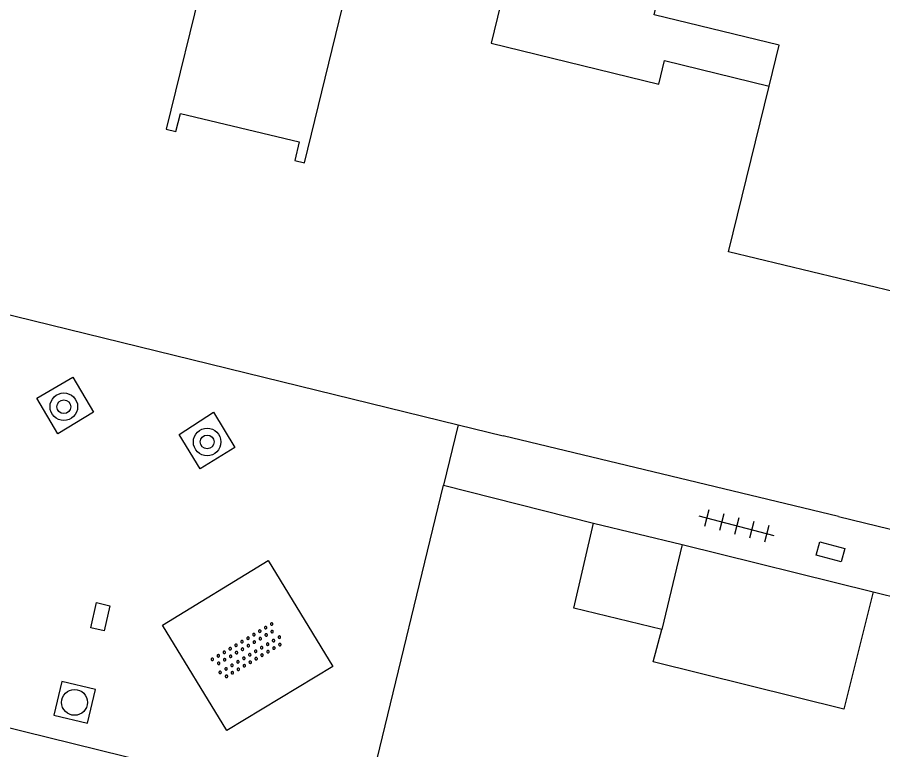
# Model space of a CAD drawing. Extents: x 125000 to 129004, y 397500 to 399008.
# Drawn here: x 126651.69 to 126676.77, y 398322.89 to 398344.11 of the extents above; entities that cross this region are included whole.
import ezdxf

# ---------------------------------------------------------------- set-up
doc = ezdxf.new("R2010")
doc.units = 0
for name, color, linetype in [('gg-afsc-erfafscheiding', 7, 'Continuous'), ('gg-afsc-hekwerk', 7, 'Continuous'), ('gg-afsc-muur', 7, 'Continuous'), ('gg-bbg-bijgebouw', 7, 'Continuous'), ('gg-bbg-gedigitaliseerde bijgebouw', 7, 'Continuous'), ('gg-bbg-hoofdgebouw', 7, 'Continuous'), ('gg-bbg-luifel en loopbrug', 7, 'Continuous'), ('gg-bbg-tussenscheiding', 7, 'Continuous'), ('gg-knt-verharding', 7, 'Continuous'), ('gt-grn-weggrens', 7, 'Continuous'), ('gt-symb-boom', 7, 'Continuous'), ('gt-symb-kolk center center', 7, 'Continuous'), ('gt-symb-overige verharding', 7, 'Continuous'), ('gt-symb-rioolschacht', 7, 'Continuous'), ('gt-symb-tegel verharding', 7, 'Continuous')]:
    doc.layers.add(name, color=color, linetype=linetype)

# ---------------------------------------------------------------- blocks, each defined once
blk = doc.blocks.new('gt0-BOOM')
at = {"layer": 'gt-symb-boom'}
for radius in [0.4, 0.2]:
    blk.add_circle((0, 0), radius, dxfattribs=at)
blk = doc.blocks.new('gt0-KOLKCC')
at = {"layer": 'gt-symb-kolk center center'}
blk.add_lwpolyline([(-0.375, 0.2), (0.375, 0.2), (0.375, -0.2), (-0.375, -0.2)], close=True, dxfattribs=at)
blk = doc.blocks.new('gt0-RS')
at = {"layer": 'gt-symb-rioolschacht'}
blk.add_lwpolyline([(-0.5, -0.5), (0.5, -0.5), (0.5, 0.5), (-0.5, 0.5)], close=True, dxfattribs=at)
blk.add_circle((0, 0), 0.375, dxfattribs=at)
blk = doc.blocks.new('gt0-OVH')
at = {"layer": 'gt-symb-overige verharding'}
for points in [[(-0.972, 0.298), (-0.967, 0.308), (-0.965, 0.319), (-0.966, 0.33), (-0.971, 0.34), (-0.978, 0.348), (-0.988, 0.353), (-0.999, 0.355), (-1.01, 0.354), (-1.02, 0.349), (-1.028, 0.342), (-1.033, 0.332), (-1.035, 0.321), (-1.034, 0.31), (-1.029, 0.3), (-1.022, 0.292), (-1.012, 0.287), (-1.001, 0.285), (-0.99, 0.286), (-0.98, 0.291)], [(-0.772, 0.298), (-0.767, 0.308), (-0.765, 0.319), (-0.766, 0.33), (-0.771, 0.34), (-0.778, 0.348), (-0.788, 0.353), (-0.799, 0.355), (-0.81, 0.354), (-0.82, 0.349), (-0.828, 0.342), (-0.833, 0.332), (-0.835, 0.321), (-0.834, 0.31), (-0.829, 0.3), (-0.822, 0.292), (-0.812, 0.287), (-0.801, 0.285), (-0.79, 0.286), (-0.78, 0.291)], [(-0.572, 0.298), (-0.567, 0.308), (-0.565, 0.319), (-0.566, 0.33), (-0.571, 0.34), (-0.578, 0.348), (-0.588, 0.353), (-0.599, 0.355), (-0.61, 0.354), (-0.62, 0.349), (-0.628, 0.342), (-0.633, 0.332), (-0.635, 0.321), (-0.634, 0.31), (-0.629, 0.3), (-0.622, 0.292), (-0.612, 0.287), (-0.601, 0.285), (-0.59, 0.286), (-0.58, 0.291)], [(-0.372, 0.298), (-0.367, 0.308), (-0.365, 0.319), (-0.366, 0.33), (-0.371, 0.34), (-0.378, 0.348), (-0.388, 0.353), (-0.399, 0.355), (-0.41, 0.354), (-0.42, 0.349), (-0.428, 0.342), (-0.433, 0.332), (-0.435, 0.321), (-0.434, 0.31), (-0.429, 0.3), (-0.422, 0.292), (-0.412, 0.287), (-0.401, 0.285), (-0.39, 0.286), (-0.38, 0.291)], [(-0.172, 0.298), (-0.167, 0.308), (-0.165, 0.319), (-0.166, 0.33), (-0.171, 0.34), (-0.178, 0.348), (-0.188, 0.353), (-0.199, 0.355), (-0.21, 0.354), (-0.22, 0.349), (-0.228, 0.342), (-0.233, 0.332), (-0.235, 0.321), (-0.234, 0.31), (-0.229, 0.3), (-0.222, 0.292), (-0.212, 0.287), (-0.201, 0.285), (-0.19, 0.286), (-0.18, 0.291)], [(0.028, 0.298), (0.033, 0.308), (0.035, 0.319), (0.034, 0.33), (0.029, 0.34), (0.022, 0.348), (0.012, 0.353), (0.001, 0.355), (-0.01, 0.354), (-0.02, 0.349), (-0.028, 0.342), (-0.033, 0.332), (-0.035, 0.321), (-0.034, 0.31), (-0.029, 0.3), (-0.022, 0.292), (-0.012, 0.287), (-0.001, 0.285), (0.01, 0.286), (0.02, 0.291)], [(0.228, 0.298), (0.233, 0.308), (0.235, 0.319), (0.234, 0.33), (0.229, 0.34), (0.222, 0.348), (0.212, 0.353), (0.201, 0.355), (0.19, 0.354), (0.18, 0.349), (0.172, 0.342), (0.167, 0.332), (0.165, 0.321), (0.166, 0.31), (0.171, 0.3), (0.178, 0.292), (0.188, 0.287), (0.199, 0.285), (0.21, 0.286), (0.22, 0.291)], [(0.428, 0.298), (0.433, 0.308), (0.435, 0.319), (0.434, 0.33), (0.429, 0.34), (0.422, 0.348), (0.412, 0.353), (0.401, 0.355), (0.39, 0.354), (0.38, 0.349), (0.372, 0.342), (0.367, 0.332), (0.365, 0.321), (0.366, 0.31), (0.371, 0.3), (0.378, 0.292), (0.388, 0.287), (0.399, 0.285), (0.41, 0.286), (0.42, 0.291)], [(0.628, 0.298), (0.633, 0.308), (0.635, 0.319), (0.634, 0.33), (0.629, 0.34), (0.622, 0.348), (0.612, 0.353), (0.601, 0.355), (0.59, 0.354), (0.58, 0.349), (0.572, 0.342), (0.567, 0.332), (0.565, 0.321), (0.566, 0.31), (0.571, 0.3), (0.578, 0.292), (0.588, 0.287), (0.599, 0.285), (0.61, 0.286), (0.62, 0.291)], [(0.828, 0.298), (0.833, 0.308), (0.835, 0.319), (0.834, 0.33), (0.829, 0.34), (0.822, 0.348), (0.812, 0.353), (0.801, 0.355), (0.79, 0.354), (0.78, 0.349), (0.772, 0.342), (0.767, 0.332), (0.765, 0.321), (0.766, 0.31), (0.771, 0.3), (0.778, 0.292), (0.788, 0.287), (0.799, 0.285), (0.81, 0.286), (0.82, 0.291)], [(1.028, 0.298), (1.033, 0.308), (1.035, 0.319), (1.034, 0.33), (1.029, 0.34), (1.022, 0.348), (1.012, 0.353), (1.001, 0.355), (0.99, 0.354), (0.98, 0.349), (0.972, 0.342), (0.967, 0.332), (0.965, 0.321), (0.966, 0.31), (0.971, 0.3), (0.978, 0.292), (0.988, 0.287), (0.999, 0.285), (1.01, 0.286), (1.02, 0.291)], [(-0.872, 0.106), (-0.867, 0.116), (-0.865, 0.126), (-0.866, 0.137), (-0.871, 0.147), (-0.878, 0.156), (-0.888, 0.161), (-0.899, 0.163), (-0.91, 0.162), (-0.92, 0.157), (-0.928, 0.15), (-0.933, 0.14), (-0.935, 0.129), (-0.934, 0.118), (-0.929, 0.108), (-0.922, 0.1), (-0.912, 0.095), (-0.901, 0.092), (-0.89, 0.094), (-0.88, 0.098)], [(-0.672, 0.106), (-0.667, 0.116), (-0.665, 0.126), (-0.666, 0.137), (-0.671, 0.147), (-0.678, 0.156), (-0.688, 0.161), (-0.699, 0.163), (-0.71, 0.162), (-0.72, 0.157), (-0.728, 0.15), (-0.733, 0.14), (-0.735, 0.129), (-0.734, 0.118), (-0.729, 0.108), (-0.722, 0.1), (-0.712, 0.095), (-0.701, 0.092), (-0.69, 0.094), (-0.68, 0.098)], [(-0.472, 0.106), (-0.467, 0.116), (-0.465, 0.126), (-0.466, 0.137), (-0.471, 0.147), (-0.478, 0.156), (-0.488, 0.161), (-0.499, 0.163), (-0.51, 0.162), (-0.52, 0.157), (-0.528, 0.15), (-0.533, 0.14), (-0.535, 0.129), (-0.534, 0.118), (-0.529, 0.108), (-0.522, 0.1), (-0.512, 0.095), (-0.501, 0.092), (-0.49, 0.094), (-0.48, 0.098)], [(-0.272, 0.106), (-0.267, 0.116), (-0.265, 0.126), (-0.266, 0.137), (-0.271, 0.147), (-0.278, 0.156), (-0.288, 0.161), (-0.299, 0.163), (-0.31, 0.162), (-0.32, 0.157), (-0.328, 0.15), (-0.333, 0.14), (-0.335, 0.129), (-0.334, 0.118), (-0.329, 0.108), (-0.322, 0.1), (-0.312, 0.095), (-0.301, 0.092), (-0.29, 0.094), (-0.28, 0.098)], [(-0.072, 0.106), (-0.067, 0.116), (-0.065, 0.126), (-0.066, 0.137), (-0.071, 0.147), (-0.078, 0.156), (-0.088, 0.161), (-0.099, 0.163), (-0.11, 0.162), (-0.12, 0.157), (-0.128, 0.15), (-0.133, 0.14), (-0.135, 0.129), (-0.134, 0.118), (-0.129, 0.108), (-0.122, 0.1), (-0.112, 0.095), (-0.101, 0.092), (-0.09, 0.094), (-0.08, 0.098)], [(0.128, 0.106), (0.133, 0.116), (0.135, 0.126), (0.134, 0.137), (0.129, 0.147), (0.122, 0.156), (0.112, 0.161), (0.101, 0.163), (0.09, 0.162), (0.08, 0.157), (0.072, 0.15), (0.067, 0.14), (0.065, 0.129), (0.066, 0.118), (0.071, 0.108), (0.078, 0.1), (0.088, 0.095), (0.099, 0.092), (0.11, 0.094), (0.12, 0.098)], [(0.328, 0.106), (0.333, 0.116), (0.335, 0.126), (0.334, 0.137), (0.329, 0.147), (0.322, 0.156), (0.312, 0.161), (0.301, 0.163), (0.29, 0.162), (0.28, 0.157), (0.272, 0.15), (0.267, 0.14), (0.265, 0.129), (0.266, 0.118), (0.271, 0.108), (0.278, 0.1), (0.288, 0.095), (0.299, 0.092), (0.31, 0.094), (0.32, 0.098)], [(0.528, 0.106), (0.533, 0.116), (0.535, 0.126), (0.534, 0.137), (0.529, 0.147), (0.522, 0.156), (0.512, 0.161), (0.501, 0.163), (0.49, 0.162), (0.48, 0.157), (0.472, 0.15), (0.467, 0.14), (0.465, 0.129), (0.466, 0.118), (0.471, 0.108), (0.478, 0.1), (0.488, 0.095), (0.499, 0.092), (0.51, 0.094), (0.52, 0.098)], [(0.728, 0.106), (0.733, 0.116), (0.735, 0.126), (0.734, 0.137), (0.729, 0.147), (0.722, 0.156), (0.712, 0.161), (0.701, 0.163), (0.69, 0.162), (0.68, 0.157), (0.672, 0.15), (0.667, 0.14), (0.665, 0.129), (0.666, 0.118), (0.671, 0.108), (0.678, 0.1), (0.688, 0.095), (0.699, 0.092), (0.71, 0.094), (0.72, 0.098)], [(0.928, 0.106), (0.933, 0.116), (0.935, 0.126), (0.934, 0.137), (0.929, 0.147), (0.922, 0.156), (0.912, 0.161), (0.901, 0.163), (0.89, 0.162), (0.88, 0.157), (0.872, 0.15), (0.867, 0.14), (0.865, 0.129), (0.866, 0.118), (0.871, 0.108), (0.878, 0.1), (0.888, 0.095), (0.899, 0.092), (0.91, 0.094), (0.92, 0.098)], [(-0.972, -0.142), (-0.967, -0.132), (-0.965, -0.121), (-0.966, -0.11), (-0.971, -0.1), (-0.978, -0.092), (-0.988, -0.087), (-0.999, -0.085), (-1.01, -0.086), (-1.02, -0.091), (-1.028, -0.098), (-1.033, -0.108), (-1.035, -0.119), (-1.034, -0.13), (-1.029, -0.14), (-1.022, -0.148), (-1.012, -0.153), (-1.001, -0.155), (-0.99, -0.154), (-0.98, -0.149)], [(-0.772, -0.142), (-0.767, -0.132), (-0.765, -0.121), (-0.766, -0.11), (-0.771, -0.1), (-0.778, -0.092), (-0.788, -0.087), (-0.799, -0.085), (-0.81, -0.086), (-0.82, -0.091), (-0.828, -0.098), (-0.833, -0.108), (-0.835, -0.119), (-0.834, -0.13), (-0.829, -0.14), (-0.822, -0.148), (-0.812, -0.153), (-0.801, -0.155), (-0.79, -0.154), (-0.78, -0.149)], [(-0.572, -0.142), (-0.567, -0.132), (-0.565, -0.121), (-0.566, -0.11), (-0.571, -0.1), (-0.578, -0.092), (-0.588, -0.087), (-0.599, -0.085), (-0.61, -0.086), (-0.62, -0.091), (-0.628, -0.098), (-0.633, -0.108), (-0.635, -0.119), (-0.634, -0.13), (-0.629, -0.14), (-0.622, -0.148), (-0.612, -0.153), (-0.601, -0.155), (-0.59, -0.154), (-0.58, -0.149)], [(-0.372, -0.142), (-0.367, -0.132), (-0.365, -0.121), (-0.366, -0.11), (-0.371, -0.1), (-0.378, -0.092), (-0.388, -0.087), (-0.399, -0.085), (-0.41, -0.086), (-0.42, -0.091), (-0.428, -0.098), (-0.433, -0.108), (-0.435, -0.119), (-0.434, -0.13), (-0.429, -0.14), (-0.422, -0.148), (-0.412, -0.153), (-0.401, -0.155), (-0.39, -0.154), (-0.38, -0.149)], [(-0.172, -0.142), (-0.167, -0.132), (-0.165, -0.121), (-0.166, -0.11), (-0.171, -0.1), (-0.178, -0.092), (-0.188, -0.087), (-0.199, -0.085), (-0.21, -0.086), (-0.22, -0.091), (-0.228, -0.098), (-0.233, -0.108), (-0.235, -0.119), (-0.234, -0.13), (-0.229, -0.14), (-0.222, -0.148), (-0.212, -0.153), (-0.201, -0.155), (-0.19, -0.154), (-0.18, -0.149)], [(0.028, -0.142), (0.033, -0.132), (0.035, -0.121), (0.034, -0.11), (0.029, -0.1), (0.022, -0.092), (0.012, -0.087), (0.001, -0.085), (-0.01, -0.086), (-0.02, -0.091), (-0.028, -0.098), (-0.033, -0.108), (-0.035, -0.119), (-0.034, -0.13), (-0.029, -0.14), (-0.022, -0.148), (-0.012, -0.153), (-0.001, -0.155), (0.01, -0.154), (0.02, -0.149)], [(0.228, -0.142), (0.233, -0.132), (0.235, -0.121), (0.234, -0.11), (0.229, -0.1), (0.222, -0.092), (0.212, -0.087), (0.201, -0.085), (0.19, -0.086), (0.18, -0.091), (0.172, -0.098), (0.167, -0.108), (0.165, -0.119), (0.166, -0.13), (0.171, -0.14), (0.178, -0.148), (0.188, -0.153), (0.199, -0.155), (0.21, -0.154), (0.22, -0.149)], [(0.428, -0.142), (0.433, -0.132), (0.435, -0.121), (0.434, -0.11), (0.429, -0.1), (0.422, -0.092), (0.412, -0.087), (0.401, -0.085), (0.39, -0.086), (0.38, -0.091), (0.372, -0.098), (0.367, -0.108), (0.365, -0.119), (0.366, -0.13), (0.371, -0.14), (0.378, -0.148), (0.388, -0.153), (0.399, -0.155), (0.41, -0.154), (0.42, -0.149)], [(0.628, -0.142), (0.633, -0.132), (0.635, -0.121), (0.634, -0.11), (0.629, -0.1), (0.622, -0.092), (0.612, -0.087), (0.601, -0.085), (0.59, -0.086), (0.58, -0.091), (0.572, -0.098), (0.567, -0.108), (0.565, -0.119), (0.566, -0.13), (0.571, -0.14), (0.578, -0.148), (0.588, -0.153), (0.599, -0.155), (0.61, -0.154), (0.62, -0.149)], [(0.828, -0.142), (0.833, -0.132), (0.835, -0.121), (0.834, -0.11), (0.829, -0.1), (0.822, -0.092), (0.812, -0.087), (0.801, -0.085), (0.79, -0.086), (0.78, -0.091), (0.772, -0.098), (0.767, -0.108), (0.765, -0.119), (0.766, -0.13), (0.771, -0.14), (0.778, -0.148), (0.788, -0.153), (0.799, -0.155), (0.81, -0.154), (0.82, -0.149)], [(1.028, -0.142), (1.033, -0.132), (1.035, -0.121), (1.034, -0.11), (1.029, -0.1), (1.022, -0.092), (1.012, -0.087), (1.001, -0.085), (0.99, -0.086), (0.98, -0.091), (0.972, -0.098), (0.967, -0.108), (0.965, -0.119), (0.966, -0.13), (0.971, -0.14), (0.978, -0.148), (0.988, -0.153), (0.999, -0.155), (1.01, -0.154), (1.02, -0.149)], [(-0.872, -0.334), (-0.867, -0.324), (-0.865, -0.314), (-0.866, -0.303), (-0.871, -0.293), (-0.878, -0.284), (-0.888, -0.279), (-0.899, -0.277), (-0.91, -0.278), (-0.92, -0.283), (-0.928, -0.29), (-0.933, -0.3), (-0.935, -0.311), (-0.934, -0.322), (-0.929, -0.332), (-0.922, -0.34), (-0.912, -0.345), (-0.901, -0.348), (-0.89, -0.346), (-0.88, -0.342)], [(-0.672, -0.334), (-0.667, -0.324), (-0.665, -0.314), (-0.666, -0.303), (-0.671, -0.293), (-0.678, -0.284), (-0.688, -0.279), (-0.699, -0.277), (-0.71, -0.278), (-0.72, -0.283), (-0.728, -0.29), (-0.733, -0.3), (-0.735, -0.311), (-0.734, -0.322), (-0.729, -0.332), (-0.722, -0.34), (-0.712, -0.345), (-0.701, -0.348), (-0.69, -0.346), (-0.68, -0.342)], [(-0.472, -0.334), (-0.467, -0.324), (-0.465, -0.314), (-0.466, -0.303), (-0.471, -0.293), (-0.478, -0.284), (-0.488, -0.279), (-0.499, -0.277), (-0.51, -0.278), (-0.52, -0.283), (-0.528, -0.29), (-0.533, -0.3), (-0.535, -0.311), (-0.534, -0.322), (-0.529, -0.332), (-0.522, -0.34), (-0.512, -0.345), (-0.501, -0.348), (-0.49, -0.346), (-0.48, -0.342)], [(-0.272, -0.334), (-0.267, -0.324), (-0.265, -0.314), (-0.266, -0.303), (-0.271, -0.293), (-0.278, -0.284), (-0.288, -0.279), (-0.299, -0.277), (-0.31, -0.278), (-0.32, -0.283), (-0.328, -0.29), (-0.333, -0.3), (-0.335, -0.311), (-0.334, -0.322), (-0.329, -0.332), (-0.322, -0.34), (-0.312, -0.345), (-0.301, -0.348), (-0.29, -0.346), (-0.28, -0.342)], [(-0.072, -0.334), (-0.067, -0.324), (-0.065, -0.314), (-0.066, -0.303), (-0.071, -0.293), (-0.078, -0.284), (-0.088, -0.279), (-0.099, -0.277), (-0.11, -0.278), (-0.12, -0.283), (-0.128, -0.29), (-0.133, -0.3), (-0.135, -0.311), (-0.134, -0.322), (-0.129, -0.332), (-0.122, -0.34), (-0.112, -0.345), (-0.101, -0.348), (-0.09, -0.346), (-0.08, -0.342)], [(0.128, -0.334), (0.133, -0.324), (0.135, -0.314), (0.134, -0.303), (0.129, -0.293), (0.122, -0.284), (0.112, -0.279), (0.101, -0.277), (0.09, -0.278), (0.08, -0.283), (0.072, -0.29), (0.067, -0.3), (0.065, -0.311), (0.066, -0.322), (0.071, -0.332), (0.078, -0.34), (0.088, -0.345), (0.099, -0.348), (0.11, -0.346), (0.12, -0.342)], [(0.328, -0.334), (0.333, -0.324), (0.335, -0.314), (0.334, -0.303), (0.329, -0.293), (0.322, -0.284), (0.312, -0.279), (0.301, -0.277), (0.29, -0.278), (0.28, -0.283), (0.272, -0.29), (0.267, -0.3), (0.265, -0.311), (0.266, -0.322), (0.271, -0.332), (0.278, -0.34), (0.288, -0.345), (0.299, -0.348), (0.31, -0.346), (0.32, -0.342)], [(0.528, -0.334), (0.533, -0.324), (0.535, -0.314), (0.534, -0.303), (0.529, -0.293), (0.522, -0.284), (0.512, -0.279), (0.501, -0.277), (0.49, -0.278), (0.48, -0.283), (0.472, -0.29), (0.467, -0.3), (0.465, -0.311), (0.466, -0.322), (0.471, -0.332), (0.478, -0.34), (0.488, -0.345), (0.499, -0.348), (0.51, -0.346), (0.52, -0.342)], [(0.728, -0.334), (0.733, -0.324), (0.735, -0.314), (0.734, -0.303), (0.729, -0.293), (0.722, -0.284), (0.712, -0.279), (0.701, -0.277), (0.69, -0.278), (0.68, -0.283), (0.672, -0.29), (0.667, -0.3), (0.665, -0.311), (0.666, -0.322), (0.671, -0.332), (0.678, -0.34), (0.688, -0.345), (0.699, -0.348), (0.71, -0.346), (0.72, -0.342)], [(0.928, -0.334), (0.933, -0.324), (0.935, -0.314), (0.934, -0.303), (0.929, -0.293), (0.922, -0.284), (0.912, -0.279), (0.901, -0.277), (0.89, -0.278), (0.88, -0.283), (0.872, -0.29), (0.867, -0.3), (0.865, -0.311), (0.866, -0.322), (0.871, -0.332), (0.878, -0.34), (0.888, -0.345), (0.899, -0.348), (0.91, -0.346), (0.92, -0.342)]]:
    blk.add_lwpolyline(points, close=True, dxfattribs=at)
blk = doc.blocks.new('gt0-TEG1')
at = {"layer": 'gt-symb-tegel verharding'}
for p, q in [((-1.125, 0), (1.125, 0)), ((-0.9, -0.25), (-0.9, 0.25)), ((-0.45, -0.25), (-0.45, 0.25)), ((0, -0.25), (0, 0.25)), ((0.45, -0.25), (0.45, 0.25)), ((0.9, -0.25), (0.9, 0.25))]:
    blk.add_line(p, q, dxfattribs=at)

msp = doc.modelspace()

# ---------------------------------------------------------------- linework, layer by layer
at = {"layer": 'gg-afsc-erfafscheiding'}
msp.add_line((126664.039, 398330.553), (126668.392, 398329.456), dxfattribs=at)
at = {"layer": 'gg-afsc-hekwerk'}
msp.add_line((126661.416, 398319.756), (126664.039, 398330.553), dxfattribs=at)
at = {"layer": 'gg-afsc-muur'}
msp.add_line((126675.491, 398329.646), (126692.484, 398325.497), dxfattribs=at)
at = {"layer": 'gg-bbg-bijgebouw'}
msp.add_lwpolyline([(126670.373, 398326.374), (126667.817, 398326.993), (126668.392, 398329.456)], dxfattribs=at)
at = {"layer": 'gg-bbg-gedigitaliseerde bijgebouw'}
for p, q in [((126668.392, 398329.456), (126670.958, 398328.835)), ((126670.958, 398328.835), (126676.49, 398327.461))]:
    msp.add_line(p, q, dxfattribs=at)
msp.add_lwpolyline([(126676.49, 398327.461), (126675.647, 398324.065), (126670.115, 398325.438), (126670.373, 398326.374)], dxfattribs=at)
at = {"layer": 'gg-bbg-hoofdgebouw'}
for points in [[(126667.99, 398355.978), (126669.062, 398355.716), (126669.245, 398356.463), (126676.064, 398354.795), (126675.882, 398354.048), (126677.482, 398353.657), (126676.729, 398350.577), (126680.415, 398349.676), (126677.109, 398336.153), (126672.298, 398337.315), (126673.476, 398342.112)], [(126657.099, 398345.324), (126655.998, 398340.869), (126656.286, 398340.797), (126656.42, 398341.321), (126659.859, 398340.498), (126659.729, 398339.964), (126660.009, 398339.896), (126662.724, 398351.019)], [(126673.476, 398342.112), (126673.769, 398343.306), (126670.146, 398344.183), (126670.33, 398344.941), (126666.063, 398345.985)]]:
    msp.add_lwpolyline(points, dxfattribs=at)
at = {"layer": 'gg-bbg-luifel en loopbrug'}
msp.add_lwpolyline([(126666.063, 398345.985), (126665.421, 398343.363), (126670.278, 398342.174), (126670.444, 398342.854), (126673.476, 398342.112)], dxfattribs=at)
at = {"layer": 'gg-bbg-tussenscheiding'}
msp.add_line((126670.958, 398328.835), (126670.373, 398326.374), dxfattribs=at)
at = {"layer": 'gg-knt-verharding'}
for p, q in [((126647.507, 398336.459), (126664.468, 398332.303)), ((126664.468, 398332.303), (126665.771, 398331.984)), ((126675.491, 398329.646), (126665.771, 398331.984)), ((126676.49, 398327.461), (126679.477, 398326.739))]:
    msp.add_line(p, q, dxfattribs=at)
for points in [[(126652.258, 398333.076), (126653.293, 398333.686), (126653.894, 398332.666), (126652.859, 398332.039), (126652.258, 398333.076)], [(126657.379, 398332.667), (126657.996, 398331.649), (126656.989, 398331.025), (126656.382, 398332.02), (126657.379, 398332.667)], [(126658.962, 398328.369), (126660.83, 398325.296), (126657.762, 398323.444), (126655.896, 398326.497), (126658.962, 398328.369)]]:
    msp.add_lwpolyline(points, dxfattribs=at)
at = {"layer": 'gt-grn-weggrens'}
for p, q in [((126664.468, 398332.303), (126664.039, 398330.553)), ((126656.243, 398322.335), (126650.257, 398323.81))]:
    msp.add_line(p, q, dxfattribs=at)

# ---------------------------------------------------------------- block references
at = {"layer": 'gt-symb-boom'}
for p in [(126653.037, 398332.826), (126657.19, 398331.806)]:
    msp.add_blockref('gt0-BOOM', p, dxfattribs=at)
at = {"layer": 'gt-symb-kolk center center'}
for p, rotation in [((126675.258, 398328.623), 164.75492966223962), ((126654.096, 398326.741), -102.82712342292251)]:
    msp.add_blockref('gt0-KOLKCC', p, dxfattribs=dict(at, rotation=rotation))
at = {"layer": 'gt-symb-overige verharding', "rotation": 30.747472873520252}
msp.add_blockref('gt0-OVH', (126658.365, 398325.743), dxfattribs=at)
at = {"layer": 'gt-symb-rioolschacht', "rotation": -103.35534096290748}
msp.add_blockref('gt0-RS', (126653.348, 398324.26), dxfattribs=at)
at = {"layer": 'gt-symb-tegel verharding', "rotation": 165.51896562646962}
msp.add_blockref('gt0-TEG1', (126672.536, 398329.37), dxfattribs=at)

doc.saveas('drawing.dxf')
